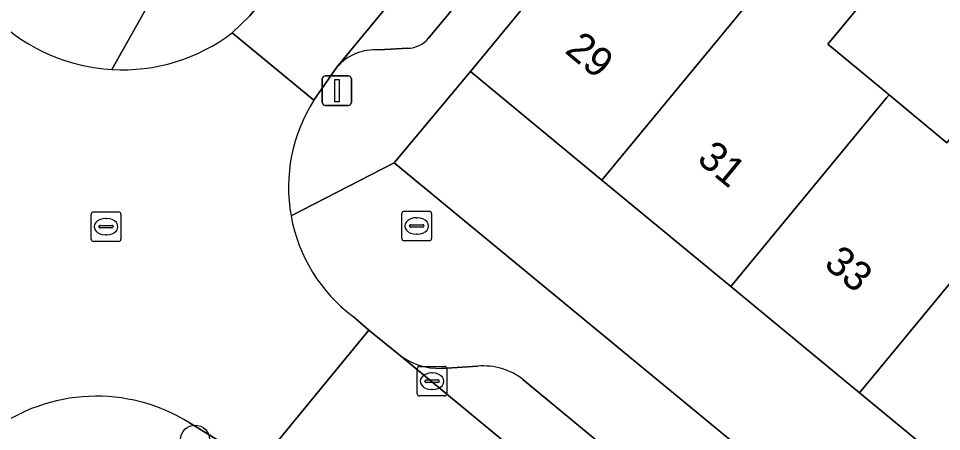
# Model space of a CAD drawing. Extents: x 158352 to 159489, y 383828 to 384603.
# Drawn here: x 159212.29 to 159243.56, y 384298.97 to 384312.96 of the extents above; entities that cross this region are included whole.
import ezdxf

# ---------------------------------------------------------------- set-up
doc = ezdxf.new("R2010")
doc.units = 0
for name, color, linetype in [('IMGEO_Boom', 7, 'Continuous'), ('IMGEO_Brandkraan', 7, 'Continuous'), ('IMGEO_Erf', 7, 'Continuous'), ('IMGEO_Kolk', 7, 'Continuous'), ('IMGEO_Lichtmast', 7, 'Continuous'), ('IMGEO_Pand', 7, 'Continuous'), ('IMGEO_Pand_nummerreeks', 7, 'Continuous'), ('IMGEO_Parkeervlak_open', 7, 'Continuous'), ('IMGEO_Rijbaan_lokaal_open', 7, 'Continuous'), ('IMGEO_Rioolput', 7, 'Continuous'), ('IMGEO_Voetpad_open', 7, 'Continuous')]:
    doc.layers.add(name, color=color, linetype=linetype)

msp = doc.modelspace()

# ---------------------------------------------------------------- linework, layer by layer
at = {"layer": 'IMGEO_Boom'}
msp.add_circle((159218.271, 384298.699), 0.489, dxfattribs=at)
at = {"layer": 'IMGEO_Brandkraan'}
for p, q in [((159225.281, 384305.508), (159225.281, 384306.36)), ((159225.356, 384306.434), (159226.208, 384306.434)), ((159225.769, 384306.214), (159225.794, 384306.214)), ((159226.282, 384306.36), (159226.282, 384305.508)), ((159225.54, 384305.928), (159225.54, 384305.94)), ((159225.978, 384305.891), (159225.58, 384305.891)), ((159225.583, 384305.977), (159225.981, 384305.977)), ((159226.024, 384305.94), (159226.024, 384305.928)), ((159225.792, 384305.654), (159225.767, 384305.654)), ((159226.208, 384305.434), (159225.356, 384305.434))]:
    msp.add_line(p, q, dxfattribs=at)
for points in [[(159225.281, 384305.508), (159225.281, 384306.36)], [(159225.356, 384306.434), (159226.208, 384306.434)], [(159226.282, 384306.36), (159226.282, 384305.508)], [(159226.208, 384305.434), (159225.356, 384305.434)]]:
    msp.add_lwpolyline(points, dxfattribs=at)
for centre, radius, start, end in [((159225.358, 384306.358), 0.0765, 91.552, 178.448), ((159225.358, 384306.358), 0.0765, 91.552, 178.448), ((159226.206, 384306.358), 0.0765, 1.552, 88.448), ((159226.206, 384306.358), 0.0765, 1.552, 88.448), ((159225.58, 384305.937), 0.0403, 85.8775, 175.7526), ((159225.577, 384305.927), 0.0366, 178.938, 274.7102), ((159225.981, 384305.934), 0.043, 264.8664, 352.4533), ((159225.985, 384305.939), 0.0386, 1.7309, 96.639), ((159225.358, 384305.51), 0.0765, 181.552, 268.448), ((159225.358, 384305.51), 0.0765, 181.552, 268.448), ((159226.206, 384305.51), 0.0765, 271.552, 358.448), ((159226.206, 384305.51), 0.0765, 271.552, 358.448)]:
    msp.add_arc(centre, radius, start, end, dxfattribs=at)
for centre, major_axis, ratio, start_param, end_param in [((159225.768, 384305.934), (-0.387, 0.002), 0.722429, 4.712389, 7.853982), ((159225.793, 384305.934), (-0.39, 0.002), 0.717154, 1.570796, 4.712389)]:
    msp.add_ellipse(centre, major_axis=major_axis, ratio=ratio, start_param=start_param, end_param=end_param, dxfattribs=at)
at = {"layer": 'IMGEO_Erf'}
msp.add_lwpolyline([(159242.513, 384315.484), (159239.709, 384312.09), (159241.784, 384310.377), (159243.746, 384308.756), (159246.549, 384312.15), (159248.951, 384310.166), (159250.858, 384312.475), (159248.456, 384314.459)], dxfattribs=at)
msp.add_lwpolyline([(159245.15, 384296.675), (159240.786, 384300.28), (159236.421, 384303.885), (159232.057, 384307.489), (159227.6, 384311.171), (159225.015, 384308.077), (159260.158, 384279.096), (159262.7, 384282.179), (159258.243, 384285.861), (159253.726, 384289.592), (159249.514, 384293.07)], close=True, dxfattribs=at)
at = {"layer": 'IMGEO_Kolk'}
for p, q in [((159225.875, 384301.174), (159226.727, 384301.174)), ((159225.8, 384300.248), (159225.8, 384301.1)), ((159226.288, 384300.954), (159226.313, 384300.954)), ((159226.801, 384301.1), (159226.801, 384300.248)), ((159226.059, 384300.668), (159226.059, 384300.68)), ((159226.497, 384300.631), (159226.099, 384300.631)), ((159226.102, 384300.717), (159226.5, 384300.717)), ((159226.543, 384300.68), (159226.543, 384300.668)), ((159226.311, 384300.394), (159226.286, 384300.394)), ((159226.727, 384300.174), (159225.875, 384300.174))]:
    msp.add_line(p, q, dxfattribs=at)
for points in [[(159225.875, 384301.174), (159226.727, 384301.174)], [(159225.8, 384300.248), (159225.8, 384301.1)], [(159226.801, 384301.1), (159226.801, 384300.248)], [(159226.727, 384300.174), (159225.875, 384300.174)]]:
    msp.add_lwpolyline(points, dxfattribs=at)
for centre, radius, start, end in [((159225.877, 384301.098), 0.0765, 91.552, 178.448), ((159225.877, 384301.098), 0.0765, 91.552, 178.448), ((159226.725, 384301.098), 0.0765, 1.552, 88.448), ((159226.725, 384301.098), 0.0765, 1.552, 88.448), ((159226.099, 384300.677), 0.0403, 85.8775, 175.7526), ((159226.096, 384300.667), 0.0366, 178.938, 274.7102), ((159226.5, 384300.674), 0.043, 264.8664, 352.4533), ((159226.504, 384300.679), 0.0386, 1.7309, 96.639), ((159225.877, 384300.25), 0.0765, 181.552, 268.448), ((159225.877, 384300.25), 0.0765, 181.552, 268.448), ((159226.725, 384300.25), 0.0765, 271.552, 358.448), ((159226.725, 384300.25), 0.0765, 271.552, 358.448)]:
    msp.add_arc(centre, radius, start, end, dxfattribs=at)
for centre, major_axis, ratio, start_param, end_param in [((159226.287, 384300.674), (-0.387, 0.002), 0.722429, 4.712389, 7.853982), ((159226.312, 384300.674), (-0.39, 0.002), 0.717154, 1.570796, 4.712389)]:
    msp.add_ellipse(centre, major_axis=major_axis, ratio=ratio, start_param=start_param, end_param=end_param, dxfattribs=at)
at = {"layer": 'IMGEO_Lichtmast'}
for p, q in [((159222.581, 384310.119), (159222.581, 384310.919)), ((159222.581, 384310.919), (159222.581, 384310.119)), ((159222.681, 384311.019), (159223.471, 384311.019)), ((159223.471, 384311.019), (159222.681, 384311.019)), ((159223.571, 384310.919), (159223.571, 384310.119)), ((159223.571, 384310.119), (159223.571, 384310.919)), ((159223.471, 384310.019), (159222.681, 384310.019)), ((159222.681, 384310.019), (159223.471, 384310.019))]:
    msp.add_line(p, q, dxfattribs=at)
msp.add_lwpolyline([(159223.001, 384310.894), (159223.151, 384310.894), (159223.151, 384310.144), (159223.001, 384310.144), (159223.001, 384310.894)], dxfattribs=at)
for centre, start, end in [((159222.681, 384310.919), 90, 180), ((159222.681, 384310.919), 90, 180), ((159223.471, 384310.919), 0, 90), ((159223.471, 384310.919), 360, 90), ((159222.681, 384310.119), 180, 270), ((159222.681, 384310.119), 180, 270), ((159223.471, 384310.119), 270, 0), ((159223.471, 384310.119), 270, 0)]:
    msp.add_arc(centre, 0.1, start, end, dxfattribs=at)
at = {"layer": 'IMGEO_Pand'}
for points in [[(159240.223, 384317.376), (159238.029, 384319.188), (159235.145, 384315.697), (159232.882, 384317.566), (159227.6, 384311.171), (159232.057, 384307.489)], [(159240.223, 384317.376), (159232.057, 384307.489), (159236.421, 384303.885), (159241.702, 384310.278), (159241.784, 384310.377), (159239.709, 384312.09), (159242.513, 384315.484), (159241.884, 384316.004)], [(159241.784, 384310.377), (159241.702, 384310.278), (159236.421, 384303.885), (159240.786, 384300.28), (159248.778, 384309.957), (159248.951, 384310.166), (159246.549, 384312.15), (159243.746, 384308.756)], [(159250.529, 384303.187), (159248.438, 384304.914), (159251.224, 384308.288), (159248.951, 384310.166), (159248.778, 384309.957), (159240.786, 384300.28), (159245.15, 384296.675), (159250.459, 384303.102)]]:
    msp.add_lwpolyline(points, close=True, dxfattribs=at)
at = {"layer": 'IMGEO_Parkeervlak_open'}
for points in [[(159240.047, 384331.872), (159223.069, 384311.313)], [(159226.174, 384312.299), (159231.449, 384318.651), (159239.631, 384328.497)], [(159224.494, 384311.901), (159225.484, 384311.956)], [(159225.161, 384301.587), (159301.9, 384238.141)], [(159227.846, 384301.184), (159226.622, 384301.108)], [(159300.775, 384241.686), (159293.416, 384247.796), (159293.064, 384248.09), (159290.776, 384250), (159287.517, 384252.693), (159241.358, 384290.832), (159229.38, 384300.734)]]:
    msp.add_lwpolyline(points, dxfattribs=at)
for centre, radius, start, end in [((159225.472, 384312.846), 0.891, 270.7976, 322.0665), ((159224.378, 384310.161), 1.744, 86.1925, 138.6527), ((159226.557, 384303.378), 2.271, 232.0604, 271.6354), ((159228.035, 384298.987), 2.205, 52.394, 94.9078)]:
    msp.add_arc(centre, radius, start, end, dxfattribs=at)
at = {"layer": 'IMGEO_Rijbaan_lokaal_open'}
msp.add_lwpolyline([(159240.047, 384331.872), (159241.034, 384333.084), (159242.613, 384334.991), (159253.002, 384347.529), (159250.335, 384349.793), (159236.538, 384333.009), (159236.183, 384332.579), (159233.897, 384329.808), (159233.739, 384329.617), (159220.282, 384313.247), (159220.123, 384313.053), (159219.531, 384312.477), (159222.299, 384310.197), (159223.069, 384311.313)], close=True, dxfattribs=at)
for points in [[(159222.299, 384310.197), (159219.531, 384312.477)], [(159218.083, 384299.264), (159220.114, 384298.02), (159220.373, 384297.799), (159224.159, 384302.406), (159223.622, 384302.868)], [(159299.753, 384232.877), (159303.164, 384237.341), (159301.9, 384238.141), (159225.161, 384301.587), (159224.159, 384302.406), (159220.373, 384297.799), (159232.03, 384288.166), (159236.181, 384284.746), (159236.448, 384284.522), (159273.782, 384253.186), (159296.711, 384234.727), (159296.822, 384234.635)]]:
    msp.add_lwpolyline(points, dxfattribs=at)
for centre, radius, start, end in [((159215.8, 384317.415), 6.189, 226.556, 266.8137), ((159215.801, 384317.408), 6.183, 266.7988, 307.1021), ((159226.914, 384307.246), 5.478, 147.402, 190.2253), ((159226.918, 384307.249), 5.482, 190.2549, 233.0483), ((159214.934, 384294.219), 5.947, 58.0279, 126.9941)]:
    msp.add_arc(centre, radius, start, end, dxfattribs=at)
at = {"layer": 'IMGEO_Rioolput'}
for p, q in [((159214.755, 384305.485), (159214.755, 384306.337)), ((159214.83, 384306.411), (159215.682, 384306.411)), ((159215.243, 384306.191), (159215.268, 384306.191)), ((159215.756, 384306.337), (159215.756, 384305.485)), ((159215.014, 384305.905), (159215.014, 384305.917)), ((159215.452, 384305.868), (159215.054, 384305.868)), ((159215.057, 384305.954), (159215.455, 384305.954)), ((159215.498, 384305.917), (159215.498, 384305.905)), ((159215.266, 384305.631), (159215.241, 384305.631)), ((159215.682, 384305.411), (159214.83, 384305.411))]:
    msp.add_line(p, q, dxfattribs=at)
for points in [[(159214.755, 384305.485), (159214.755, 384306.337)], [(159214.83, 384306.411), (159215.682, 384306.411)], [(159215.756, 384306.337), (159215.756, 384305.485)], [(159215.682, 384305.411), (159214.83, 384305.411)]]:
    msp.add_lwpolyline(points, dxfattribs=at)
for centre, radius, start, end in [((159214.832, 384306.335), 0.0765, 91.552, 178.448), ((159214.832, 384306.335), 0.0765, 91.552, 178.448), ((159215.68, 384306.335), 0.0765, 1.552, 88.448), ((159215.68, 384306.335), 0.0765, 1.552, 88.448), ((159215.054, 384305.914), 0.0403, 85.8775, 175.7526), ((159215.051, 384305.904), 0.0366, 178.938, 274.7102), ((159215.455, 384305.911), 0.043, 264.8664, 352.4533), ((159215.459, 384305.916), 0.0386, 1.7309, 96.639), ((159214.832, 384305.487), 0.0765, 181.552, 268.448), ((159214.832, 384305.487), 0.0765, 181.552, 268.448), ((159215.68, 384305.487), 0.0765, 271.552, 358.448), ((159215.68, 384305.487), 0.0765, 271.552, 358.448)]:
    msp.add_arc(centre, radius, start, end, dxfattribs=at)
for centre, major_axis, ratio, start_param, end_param in [((159215.242, 384305.911), (-0.387, 0.002), 0.722429, 4.712389, 7.853982), ((159215.267, 384305.911), (-0.39, 0.002), 0.717154, 1.570796, 4.712389)]:
    msp.add_ellipse(centre, major_axis=major_axis, ratio=ratio, start_param=start_param, end_param=end_param, dxfattribs=at)
at = {"layer": 'IMGEO_Voetpad_open'}
for points in [[(159281.254, 384403.946), (159280.258, 384400.781), (159278.666, 384394.58), (159276.871, 384387.588), (159276.52, 384386.222), (159272.702, 384381.618), (159268.636, 384376.713), (159267.655, 384375.547), (159263.615, 384370.646), (159259.65, 384365.838), (159255.686, 384361.03), (159251.647, 384356.13), (159250.681, 384354.921), (159246.628, 384350.014), (159242.653, 384345.2), (159238.677, 384340.386), (159234.627, 384335.481), (159233.653, 384334.301), (159224.596, 384323.333), (159219.858, 384317.639), (159217.307, 384314.529), (159215.456, 384311.235)], [(159215.456, 384311.235), (159217.307, 384314.529), (159188.196, 384338.601), (159187.166, 384339.452), (159148.393, 384371.513)], [(159221.523, 384306.273), (159225.015, 384308.077), (159227.6, 384311.171), (159232.882, 384317.566), (159245.592, 384333.061), (159245.973, 384333.525), (159246.671, 384334.375), (159250.734, 384339.279), (159254.721, 384344.09), (159258.707, 384348.901), (159262.694, 384353.712), (159266.681, 384358.523), (159270.743, 384363.426)], [(159239.631, 384328.497), (159231.449, 384318.651), (159226.174, 384312.299)], [(159219.531, 384312.477), (159220.123, 384313.053), (159220.282, 384313.247)], [(159225.484, 384311.956), (159224.494, 384311.901)], [(159223.069, 384311.313), (159222.299, 384310.197)], [(159287.849, 384256.261), (159261.313, 384278.144), (159260.158, 384279.096), (159225.015, 384308.077), (159221.523, 384306.273)], [(159223.622, 384302.868), (159224.159, 384302.406), (159225.161, 384301.587)], [(159226.622, 384301.108), (159227.846, 384301.184)], [(159229.38, 384300.734), (159241.358, 384290.832), (159287.517, 384252.693), (159290.776, 384250), (159293.064, 384248.09), (159293.416, 384247.796), (159300.775, 384241.686)], [(159220.373, 384297.799), (159220.114, 384298.02), (159218.083, 384299.264)]]:
    msp.add_lwpolyline(points, dxfattribs=at)
for centre, radius, start, end in [((159215.8, 384317.415), 6.189, 226.556, 266.8137), ((159215.801, 384317.408), 6.183, 266.7988, 307.1021), ((159225.472, 384312.846), 0.891, 270.7976, 322.0665), ((159224.378, 384310.161), 1.744, 86.1925, 138.6527), ((159226.914, 384307.246), 5.478, 147.402, 190.2253), ((159226.918, 384307.249), 5.482, 190.2549, 233.0483), ((159226.557, 384303.378), 2.271, 232.0604, 271.6354), ((159228.035, 384298.987), 2.205, 52.394, 94.9078), ((159214.934, 384294.219), 5.947, 58.0279, 126.9941)]:
    msp.add_arc(centre, radius, start, end, dxfattribs=at)

# ---------------------------------------------------------------- texts
at = {"layer": 'IMGEO_Pand_nummerreeks'}
for s, p in [('29', (159230.762, 384311.828)), ('31', (159235.236, 384308.132)), ('33', (159239.537, 384304.58))]:
    msp.add_text(s, height=1, rotation=320.4439, dxfattribs=at).set_placement(p)

doc.saveas('drawing.dxf')
